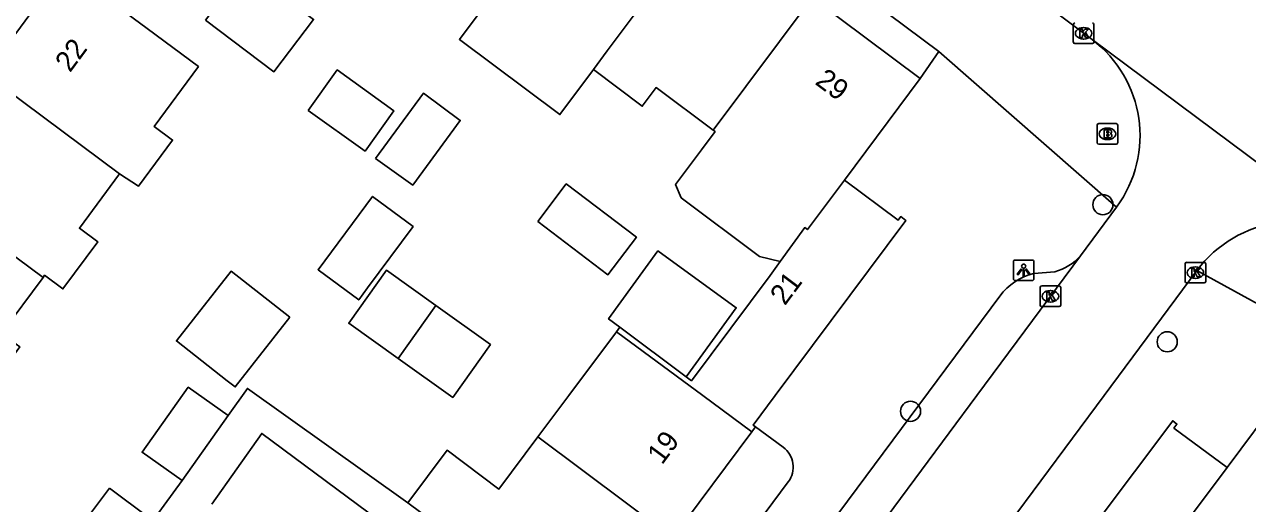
# Model space of a CAD drawing. Extents: x 160026 to 161302, y 384757 to 385701.
# Drawn here: x 160292 to 160351.5, y 385244.8 to 385268 of the extents above; entities that cross this region are included whole.
import ezdxf

# ---------------------------------------------------------------- set-up
doc = ezdxf.new("R2010")
doc.units = 0
for name, color, linetype in [('IMGEO_Boom', 7, 'Continuous'), ('IMGEO_Brandkraan', 7, 'Continuous'), ('IMGEO_Kolk', 7, 'Continuous'), ('IMGEO_Lichtpunt', 7, 'Continuous'), ('IMGEO_Pand', 7, 'Continuous'), ('IMGEO_Pand_nummerreeks', 7, 'Continuous'), ('IMGEO_Rijbaan_lokaal_gesloten', 7, 'Continuous'), ('IMGEO_Rijbaan_lokaal_open', 7, 'Continuous'), ('IMGEO_Voetpad_open', 7, 'Continuous')]:
    doc.layers.add(name, color=color, linetype=linetype)

msp = doc.modelspace()

# ---------------------------------------------------------------- linework, layer by layer
at = {"layer": 'IMGEO_Boom'}
for centre in [(160344.457, 385259.275), (160347.587, 385252.612), (160335.1, 385249.234)]:
    msp.add_circle(centre, 0.489, dxfattribs=at)
at = {"layer": 'IMGEO_Brandkraan'}
for p, q in [((160344.178, 385262.29), (160344.178, 385263.142)), ((160344.253, 385263.216), (160345.105, 385263.216)), ((160345.179, 385263.142), (160345.179, 385262.29)), ((160344.666, 385262.996), (160344.691, 385262.996)), ((160345.105, 385262.216), (160344.253, 385262.216)), ((160344.689, 385262.436), (160344.664, 385262.436))]:
    msp.add_line(p, q, dxfattribs=at)
for points in [[(160344.178, 385262.29), (160344.178, 385263.142)], [(160344.253, 385263.216), (160345.105, 385263.216)], [(160345.179, 385263.142), (160345.179, 385262.29)], [(160344.526, 385262.916), (160344.526, 385262.516), (160344.739, 385262.516)], [(160344.757, 385262.916), (160344.526, 385262.916)], [(160344.705, 385262.835), (160344.651, 385262.835), (160344.651, 385262.759)], [(160344.651, 385262.759), (160344.704, 385262.759)], [(160344.713, 385262.683), (160344.651, 385262.683), (160344.651, 385262.602)], [(160344.651, 385262.602), (160344.713, 385262.602)], [(160345.105, 385262.216), (160344.253, 385262.216)]]:
    msp.add_lwpolyline(points, dxfattribs=at)
for centre, radius, start, end in [((160344.255, 385263.14), 0.0765, 91.55205, 178.44795), ((160344.255, 385263.14), 0.0765, 91.55205, 178.44795), ((160345.103, 385263.14), 0.0765, 1.55205, 88.44795), ((160345.103, 385263.14), 0.0765, 1.55205, 88.44795), ((160344.706, 385262.797), 0.0379, 267.82845, 90.93552), ((160344.714, 385262.642), 0.0404, 269.87594, 90.50774), ((160344.745, 385262.767), 0.251, 268.66757, 293.53466), ((160344.761, 385262.771), 0.145, 59.4692, 91.53667), ((160344.786, 385262.818), 0.0922, 285.51372, 58.15012), ((160344.791, 385262.626), 0.105, 301.31148, 78.98903), ((160344.255, 385262.292), 0.0765, 181.55205, 268.44795), ((160344.255, 385262.292), 0.0765, 181.55205, 268.44795), ((160345.103, 385262.292), 0.0765, 271.55205, 358.44795), ((160345.103, 385262.292), 0.0765, 271.55205, 358.44795)]:
    msp.add_arc(centre, radius, start, end, dxfattribs=at)
for centre, major_axis, ratio, start_param, end_param in [((160344.665, 385262.716), (-0.387, 0.002), 0.722429, 4.712389, 7.853982), ((160344.69, 385262.716), (-0.39, 0.002), 0.717154, 1.570796, 4.712389)]:
    msp.add_ellipse(centre, major_axis=major_axis, ratio=ratio, start_param=start_param, end_param=end_param, dxfattribs=at)
at = {"layer": 'IMGEO_Kolk'}
for p, q in [((160343.018, 385267.178), (160343.018, 385268.03)), ((160344.019, 385268.03), (160344.019, 385267.178)), ((160343.529, 385267.324), (160343.504, 385267.324)), ((160343.506, 385267.884), (160343.531, 385267.884)), ((160343.945, 385267.104), (160343.093, 385267.104)), ((160348.455, 385255.547), (160348.455, 385256.399)), ((160348.53, 385256.473), (160349.382, 385256.473)), ((160348.943, 385256.253), (160348.968, 385256.253)), ((160349.456, 385256.399), (160349.456, 385255.547)), ((160349.382, 385255.473), (160348.53, 385255.473)), ((160348.966, 385255.693), (160348.941, 385255.693)), ((160341.403, 385254.399), (160341.403, 385255.251)), ((160341.478, 385255.325), (160342.33, 385255.325)), ((160341.891, 385255.105), (160341.916, 385255.105)), ((160342.404, 385255.251), (160342.404, 385254.399)), ((160342.33, 385254.325), (160341.478, 385254.325)), ((160341.914, 385254.545), (160341.889, 385254.545))]:
    msp.add_line(p, q, dxfattribs=at)
for points in [[(160343.018, 385267.178), (160343.018, 385268.03)], [(160344.019, 385268.03), (160344.019, 385267.178)], [(160343.339, 385267.804), (160343.462, 385267.804), (160343.462, 385267.653), (160343.592, 385267.804), (160343.756, 385267.804), (160343.61, 385267.653), (160343.763, 385267.404), (160343.611, 385267.404), (160343.526, 385267.568), (160343.462, 385267.501), (160343.462, 385267.404), (160343.339, 385267.404), (160343.339, 385267.804)], [(160343.945, 385267.104), (160343.093, 385267.104)], [(160348.455, 385255.547), (160348.455, 385256.399)], [(160348.53, 385256.473), (160349.382, 385256.473)], [(160348.776, 385256.173), (160348.899, 385256.173), (160348.899, 385256.022), (160349.029, 385256.173), (160349.193, 385256.173), (160349.047, 385256.022), (160349.2, 385255.773), (160349.048, 385255.773), (160348.963, 385255.937), (160348.899, 385255.87), (160348.899, 385255.773), (160348.776, 385255.773), (160348.776, 385256.173)], [(160349.456, 385256.399), (160349.456, 385255.547)], [(160349.382, 385255.473), (160348.53, 385255.473)], [(160341.403, 385254.399), (160341.403, 385255.251)], [(160341.478, 385255.325), (160342.33, 385255.325)], [(160341.724, 385255.025), (160341.847, 385255.025), (160341.847, 385254.874), (160341.977, 385255.025), (160342.141, 385255.025), (160341.995, 385254.874), (160342.148, 385254.625), (160341.996, 385254.625), (160341.911, 385254.789), (160341.847, 385254.722), (160341.847, 385254.625), (160341.724, 385254.625), (160341.724, 385255.025)], [(160342.404, 385255.251), (160342.404, 385254.399)], [(160342.33, 385254.325), (160341.478, 385254.325)]]:
    msp.add_lwpolyline(points, dxfattribs=at)
for centre, start, end in [((160343.095, 385268.028), 91.55205, 178.44795), ((160343.095, 385268.028), 91.55205, 178.44795), ((160343.943, 385268.028), 1.55205, 88.44795), ((160343.943, 385268.028), 1.55205, 88.44795), ((160343.095, 385267.18), 181.55205, 268.44795), ((160343.095, 385267.18), 181.55205, 268.44795), ((160343.943, 385267.18), 271.55205, 358.44795), ((160343.943, 385267.18), 271.55205, 358.44795), ((160348.532, 385256.397), 91.55205, 178.44795), ((160348.532, 385256.397), 91.55205, 178.44795), ((160349.38, 385256.397), 1.55205, 88.44795), ((160349.38, 385256.397), 1.55205, 88.44795), ((160348.532, 385255.549), 181.55205, 268.44795), ((160348.532, 385255.549), 181.55205, 268.44795), ((160349.38, 385255.549), 271.55205, 358.44795), ((160349.38, 385255.549), 271.55205, 358.44795), ((160341.48, 385255.249), 91.55205, 178.44795), ((160341.48, 385255.249), 91.55205, 178.44795), ((160342.328, 385255.249), 1.55205, 88.44795), ((160342.328, 385255.249), 1.55205, 88.44795), ((160341.48, 385254.401), 181.55205, 268.44795), ((160341.48, 385254.401), 181.55205, 268.44795), ((160342.328, 385254.401), 271.55205, 358.44795), ((160342.328, 385254.401), 271.55205, 358.44795)]:
    msp.add_arc(centre, 0.0765, start, end, dxfattribs=at)
for centre, major_axis, ratio, start_param, end_param in [((160343.505, 385267.604), (-0.387, 0.002), 0.722429, 4.712389, 7.853982), ((160343.53, 385267.604), (-0.39, 0.002), 0.717154, 1.570796, 4.712389), ((160348.942, 385255.973), (-0.387, 0.002), 0.722429, 4.712389, 7.853982), ((160348.967, 385255.973), (-0.39, 0.002), 0.717154, 1.570796, 4.712389), ((160341.89, 385254.825), (-0.387, 0.002), 0.722429, 4.712389, 7.853982), ((160341.915, 385254.825), (-0.39, 0.002), 0.717154, 1.570796, 4.712389)]:
    msp.add_ellipse(centre, major_axis=major_axis, ratio=ratio, start_param=start_param, end_param=end_param, dxfattribs=at)
at = {"layer": 'IMGEO_Lichtpunt'}
for p, q in [((160341.007, 385256.585), (160340.199, 385256.585)), ((160341.007, 385256.585), (160340.199, 385256.585)), ((160340.105, 385256.49), (160340.105, 385255.683)), ((160340.105, 385256.49), (160340.105, 385255.683)), ((160341.101, 385255.683), (160341.101, 385256.49)), ((160341.101, 385255.683), (160341.101, 385256.49)), ((160340.199, 385255.589), (160341.007, 385255.589)), ((160340.199, 385255.589), (160341.007, 385255.589))]:
    msp.add_line(p, q, dxfattribs=at)
for points in [[(160340.479, 385256.154), (160340.518, 385256.126), (160340.33, 385255.864), (160340.292, 385255.891), (160340.479, 385256.154)], [(160340.581, 385256.106), (160340.628, 385256.106), (160340.628, 385255.784), (160340.581, 385255.784), (160340.581, 385256.106)], [(160340.691, 385256.126), (160340.729, 385256.153), (160340.916, 385255.891), (160340.877, 385255.863), (160340.691, 385256.126)]]:
    msp.add_lwpolyline(points, dxfattribs=at)
msp.add_circle((160340.604, 385256.288), 0.0994, dxfattribs=at)
for centre, start, end in [((160340.199, 385256.49), 90, 180), ((160340.199, 385256.49), 90, 180), ((160341.007, 385256.49), 0, 90), ((160341.007, 385256.49), 0, 90), ((160340.199, 385255.683), 180, 270), ((160340.199, 385255.683), 180, 270), ((160341.007, 385255.683), 270, 0), ((160341.007, 385255.683), 270, 360)]:
    msp.add_arc(centre, 0.0946, start, end, dxfattribs=at)
at = {"layer": 'IMGEO_Pand'}
for points in [[(160325.158, 385273.181), (160320.348, 385266.743), (160319.67, 385265.835)], [(160296.627, 385260.769), (160297.544, 385260.171), (160299.202, 385262.41), (160298.304, 385263.074), (160300.462, 385265.987), (160297.967, 385267.836), (160293.949, 385270.812), (160290.095, 385265.609)], [(160300.806, 385268.242), (160304.135, 385265.73), (160306.06, 385268.28), (160302.731, 385270.792), (160300.806, 385268.242)], [(160315.475, 385270.414), (160313.154, 385267.307), (160318.042, 385263.656), (160319.67, 385265.835)], [(160325.498, 385262.895), (160330.307, 385269.334)], [(160335.568, 385265.404), (160330.307, 385269.334)], [(160296.627, 385260.769), (160290.095, 385265.609)], [(160305.805, 385263.846), (160308.569, 385261.878), (160309.963, 385263.836), (160307.214, 385265.824), (160305.805, 385263.846)], [(160319.67, 385265.835), (160322.047, 385264.059), (160322.725, 385264.967), (160325.498, 385262.895)], [(160331.882, 385260.47), (160335.568, 385265.404)], [(160309.071, 385261.521), (160310.885, 385260.23), (160313.199, 385263.371), (160311.407, 385264.691), (160309.071, 385261.521)], [(160325.498, 385262.895), (160325.592, 385262.825), (160324.93, 385261.94), (160323.669, 385260.255), (160323.944, 385259.608), (160327.753, 385256.762), (160328.756, 385256.52)], [(160292.901, 385255.743), (160292.975, 385255.843), (160293.869, 385255.181), (160295.564, 385257.47), (160294.672, 385258.131), (160296.627, 385260.769)], [(160292.901, 385255.743), (160286.371, 385260.582)], [(160316.967, 385258.465), (160320.382, 385255.869), (160321.766, 385257.69), (160318.351, 385260.286), (160316.967, 385258.465)], [(160327.561, 385248.475), (160327.439, 385248.567), (160328.509, 385250), (160334.868, 385258.513), (160334.627, 385258.693), (160334.496, 385258.518), (160331.882, 385260.47)], [(160328.756, 385256.52), (160329.954, 385258.163), (160330.083, 385258.067), (160331.882, 385260.47)], [(160308.689, 385255.228), (160310.902, 385258.213), (160308.929, 385259.676), (160306.282, 385256.11), (160308.257, 385254.646), (160308.689, 385255.228)], [(160324.186, 385250.907), (160326.622, 385254.269), (160322.811, 385257.03), (160320.415, 385253.724), (160320.956, 385253.32)], [(160304.904, 385253.802), (160302.047, 385256.043), (160299.391, 385252.657), (160301.857, 385250.723), (160302.249, 385250.416), (160304.904, 385253.802)], [(160312.011, 385254.368), (160309.603, 385256.085), (160307.772, 385253.517), (160310.181, 385251.8)], [(160328.756, 385256.52), (160328.264, 385255.838), (160324.439, 385250.718), (160324.186, 385250.907)], [(160289.223, 385250.75), (160290.102, 385250.099), (160291.778, 385252.36), (160290.885, 385253.022), (160292.901, 385255.743)], [(160310.181, 385251.8), (160312.011, 385254.368)], [(160310.181, 385251.8), (160312.831, 385249.911), (160314.661, 385252.479), (160312.011, 385254.368)], [(160320.79, 385253.098), (160318.476, 385250), (160316.973, 385247.989)], [(160320.956, 385253.32), (160320.79, 385253.098)], [(160327.383, 385248.236), (160324.991, 385250), (160320.79, 385253.098)], [(160320.956, 385253.32), (160324.186, 385250.907)], [(160354.267, 385251.555), (160353.107, 385250), (160350.494, 385246.499)], [(160301.908, 385249.026), (160299.964, 385250.404), (160297.723, 385247.243), (160299.668, 385245.865)], [(160299.668, 385245.865), (160301.908, 385249.026)], [(160327.561, 385248.475), (160327.383, 385248.236)], [(160350.494, 385246.499), (160347.915, 385248.423), (160348.06, 385248.616), (160347.851, 385248.772), (160340.358, 385238.798)], [(160316.973, 385247.989), (160315.079, 385245.454), (160312.557, 385247.339), (160310.652, 385244.789)], [(160323.536, 385243.087), (160316.973, 385247.989)], [(160327.383, 385248.236), (160323.536, 385243.087)], [(160350.494, 385246.499), (160348.818, 385244.252), (160349.055, 385244.075)], [(160296.132, 385245.505), (160294.039, 385242.72), (160295.963, 385241.274), (160298.056, 385244.058), (160296.132, 385245.505)], [(160310.652, 385244.789), (160313.175, 385242.905), (160315.732, 385240.995), (160319.738, 385238.003)]]:
    msp.add_lwpolyline(points, dxfattribs=at)
at = {"layer": 'IMGEO_Rijbaan_lokaal_gesloten'}
for points in [[(160311.4, 385291.54), (160323.03, 385282.896), (160343.93, 385267.299)], [(160357.361, 385257.313), (160343.93, 385267.299)]]:
    msp.add_lwpolyline(points, dxfattribs=at)
at = {"layer": 'IMGEO_Rijbaan_lokaal_open'}
for points in [[(160345.124, 385259.161), (160343.367, 385256.794)], [(160343.367, 385256.794), (160338.325, 385250), (160324.865, 385231.862), (160302.789, 385202.19), (160297.606, 385195.246), (160297.273, 385194.799)], [(160285.665, 385171.185), (160307.17, 385199.641), (160330.662, 385231.346), (160344.518, 385250), (160349.029, 385256.073)]]:
    msp.add_lwpolyline(points, dxfattribs=at)
for centre, radius, start, end in [((160340.412, 385262.626), 5.849, 323.66778, 53.02588), ((160353.822, 385252.48), 5.99, 53.78411, 143.14559)]:
    msp.add_arc(centre, radius, start, end, dxfattribs=at)
at = {"layer": 'IMGEO_Voetpad_open'}
for points in [[(160306.008, 385289.412), (160336.475, 385266.714)], [(160336.475, 385266.714), (160335.568, 385265.404)], [(160336.475, 385266.714), (160345.124, 385259.161)], [(160342.12, 385256.016), (160341.093, 385255.936)], [(160349.029, 385256.073), (160355.176, 385252.701)], [(160339.449, 385254.836), (160331.618, 385244.302), (160323.154, 385232.858), (160311.767, 385217.629), (160307.587, 385211.992), (160299.736, 385201.388), (160297.814, 385198.803)], [(160310.652, 385244.789), (160302.842, 385250.344), (160301.908, 385249.026)], [(160328.902, 385247.492), (160327.561, 385248.475)], [(160301.114, 385244.72), (160303.542, 385248.163), (160312.345, 385241.629)], [(160299.668, 385245.865), (160290.027, 385232.684)], [(160322.058, 385236.276), (160329.154, 385245.808)]]:
    msp.add_lwpolyline(points, dxfattribs=at)
for centre, radius, start, end in [((160341.442, 385258.49), 2.565, 285.31346, 318.6064), ((160341.769, 385253.147), 2.869, 103.62426, 143.94868), ((160328.19, 385246.525), 1.201, 323.37411, 53.64749)]:
    msp.add_arc(centre, radius, start, end, dxfattribs=at)

# ---------------------------------------------------------------- texts
at = {"layer": 'IMGEO_Pand_nummerreeks'}
for s, rotation, p in [('22', 53.46862, (160294.215, 385265.662)), ('29', 323.23903, (160330.407, 385265.165)), ('21', 53.24497, (160328.988, 385254.336)), ('19', 53.23881, (160323.012, 385246.598))]:
    msp.add_text(s, height=1, rotation=rotation, dxfattribs=at).set_placement(p)

doc.saveas('drawing.dxf')
